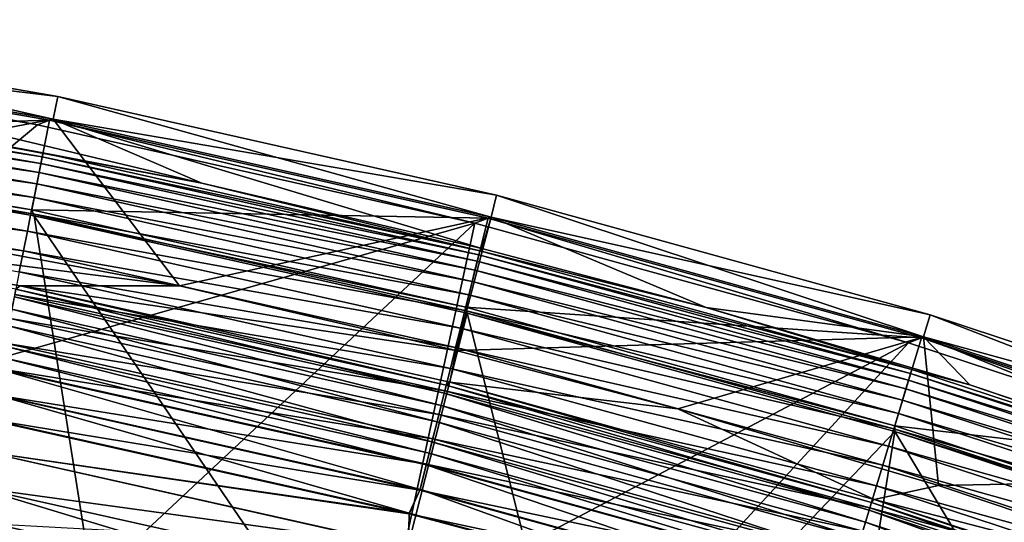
# Model space of a CAD drawing. Header units: metres. Extents: x -901 to 901, y -486 to 401.
# Tile 355 of 375: x 739 to 760, y 387 to 398. Entities that reach past the tile are written whole.
import ezdxf

# ---------------------------------------------------------------- set-up
doc = ezdxf.new("R2010")
doc.units = ezdxf.units.M

msp = doc.modelspace()

# ---------------------------------------------------------------- linework, layer by layer
at = {"layer": 'top'}
for points in [[(729.888245, 397.832825, -98), (729.595642, 395.85437, -98), (739.531128, 396.163666, -98)], [(739.265869, 396.061646, -107.314049), (729.673889, 397.728027, -107.314049), (729.888245, 397.832825, -98)], [(729.673889, 397.728027, -107.314049), (739.265869, 396.061646, -107.314049), (730.437378, 388.696564, -613.146606)], [(739.531128, 396.163666, -98), (739.265869, 396.061646, -107.314049), (729.888245, 397.832825, -98)], [(729.595642, 395.85437, -98), (739.141724, 394.201904, -98), (739.531128, 396.163666, -98)], [(730.437378, 388.696564, -613.146606), (739.265869, 396.061646, -107.314049), (748.802429, 393.916992, -107.314049)], [(739.531128, 396.163666, -98), (739.141724, 394.201904, -98), (749.089783, 394.02063, -98)], [(748.802429, 393.916992, -107.314049), (739.265869, 396.061646, -107.314049), (739.531128, 396.163666, -98)], [(749.089783, 394.02063, -98), (748.802429, 393.916992, -107.314049), (739.531128, 396.163666, -98)], [(739.141724, 394.201904, -98), (729.595642, 395.85437, -98), (729.660156, 395.724854, -107.279144)], [(739.192932, 394.070709, -107.279144), (739.141724, 394.201904, -98), (729.660156, 395.724854, -107.279144)], [(739.192932, 394.070709, -107.279144), (729.660156, 395.724854, -107.279144), (740.669189, 384.74588, -613.111694)], [(729.660156, 395.724854, -107.279144), (730.124146, 386.721558, -613.111694), (740.669189, 384.74588, -613.111694)], [(748.604431, 392.080383, -98), (739.141724, 394.201904, -98), (739.192932, 394.070709, -107.279144)], [(739.141724, 394.201904, -98), (748.604431, 392.080383, -98), (749.089783, 394.02063, -98)], [(748.633118, 391.950897, -107.279144), (748.604431, 392.080383, -98), (739.192932, 394.070709, -107.279144)], [(748.633118, 391.950897, -107.279144), (739.192932, 394.070709, -107.279144), (746.458984, 383.393372, -613.111694)], [(739.192932, 394.070709, -107.279144), (740.669189, 384.74588, -613.111694), (746.458984, 383.393372, -613.111694)], [(748.802429, 393.916992, -107.314049), (741.093811, 386.699982, -613.146606), (730.437378, 388.696564, -613.146606)], [(746.944763, 385.33316, -613.146606), (741.093811, 386.699982, -613.146606), (748.802429, 393.916992, -107.314049)], [(758.252991, 391.303223, -107.314049), (746.944763, 385.33316, -613.146606), (748.802429, 393.916992, -107.314049)], [(749.089783, 394.02063, -98), (748.604431, 392.080383, -98), (758.53595, 391.409088, -98)], [(758.252991, 391.303223, -107.314049), (748.802429, 393.916992, -107.314049), (749.089783, 394.02063, -98)], [(758.53595, 391.409088, -98), (758.252991, 391.303223, -107.314049), (749.089783, 394.02063, -98)], [(748.633118, 391.950897, -107.279144), (746.458984, 383.393372, -613.111694), (751.094604, 382.170044, -613.111694)], [(757.95575, 389.495026, -98), (748.604431, 392.080383, -98), (748.633118, 391.950897, -107.279144)], [(748.604431, 392.080383, -98), (757.95575, 389.495026, -98), (758.53595, 391.409088, -98)], [(757.957825, 389.370331, -107.279144), (757.95575, 389.495026, -98), (748.633118, 391.950897, -107.279144)], [(757.957825, 389.370331, -107.279144), (748.633118, 391.950897, -107.279144), (751.094604, 382.170044, -613.111694)], [(751.629333, 384.096924, -613.146606), (746.944763, 385.33316, -613.146606), (758.252991, 391.303223, -107.314049)], [(767.586121, 388.229767, -107.314049), (751.629333, 384.096924, -613.146606), (758.252991, 391.303223, -107.314049)], [(758.53595, 391.409088, -98), (757.95575, 389.495026, -98), (767.842224, 388.336151, -98)], [(767.586121, 388.229767, -107.314049), (758.252991, 391.303223, -107.314049), (758.53595, 391.409088, -98)], [(767.842224, 388.336151, -98), (767.586121, 388.229767, -107.314049), (758.53595, 391.409088, -98)], [(757.957825, 389.370331, -107.279144), (751.094604, 382.170044, -613.111694), (756.547058, 380.567688, -613.111694)], [(764.954834, 377.739532, -613.111694), (757.957825, 389.370331, -107.279144), (756.547058, 380.567688, -613.111694)], [(767.168579, 386.452942, -98), (757.95575, 389.495026, -98), (757.957825, 389.370331, -107.279144)], [(757.95575, 389.495026, -98), (767.168579, 386.452942, -98), (767.842224, 388.336151, -98)], [(767.144775, 386.335449, -107.279144), (767.168579, 386.452942, -98), (757.957825, 389.370331, -107.279144)], [(767.144775, 386.335449, -107.279144), (757.957825, 389.370331, -107.279144), (764.954834, 377.739532, -613.111694)], [(730.437378, 388.696564, -613.146606), (741.093811, 386.699982, -613.146606), (737.775085, 387.317444, -613.819397)], [(757.139404, 382.477631, -613.146606), (751.629333, 384.096924, -613.146606), (767.586121, 388.229767, -107.314049)], [(765.636047, 379.619629, -613.146606), (757.139404, 382.477631, -613.146606), (767.586121, 388.229767, -107.314049)]]:
    msp.add_3dface(points, dxfattribs=at)
at = {"layer": 'top0'}
for points in [[(729.974854, 397.85791, -87), (739.612, 396.185699, -87), (731.373291, 394.608612, -87)], [(731.732422, 396.873077, -5.947641), (742.850098, 394.789886, -5.947641), (729.974854, 397.85791, -87)], [(729.974854, 397.85791, -87), (742.850098, 394.789886, -5.947641), (739.612, 396.185699, -87)], [(729.780151, 397.114563, -5.365363), (729.766907, 397.024902, -4.786941), (739.387329, 395.447327, -5.365363)], [(739.387329, 395.447327, -5.365363), (731.732422, 396.873077, -5.947641), (729.780151, 397.114563, -5.365363)], [(739.341248, 395.214935, -4.218875), (729.745544, 396.880188, -4.218875), (729.716125, 396.681519, -3.667668)], [(729.766907, 397.024902, -4.786941), (729.745544, 396.880188, -4.218875), (739.36969, 395.358429, -4.786941)], [(729.745544, 396.880188, -4.218875), (739.341248, 395.214935, -4.218875), (739.36969, 395.358429, -4.786941)], [(729.766907, 397.024902, -4.786941), (739.36969, 395.358429, -4.786941), (739.387329, 395.447327, -5.365363)], [(742.850098, 394.789886, -5.947641), (731.732422, 396.873077, -5.947641), (739.387329, 395.447327, -5.365363)], [(729.678955, 396.430359, -3.139467), (739.302124, 395.017944, -3.667668), (729.716125, 396.681519, -3.667668)], [(729.716125, 396.681519, -3.667668), (739.302124, 395.017944, -3.667668), (739.341248, 395.214935, -4.218875)], [(729.678955, 396.430359, -3.139467), (729.63446, 396.129547, -2.639013), (739.252686, 394.768921, -3.139467)], [(739.302124, 395.017944, -3.667668), (729.678955, 396.430359, -3.139467), (739.252686, 394.768921, -3.139467)], [(729.63446, 396.129547, -2.639013), (729.58313, 395.782257, -2.170691), (739.193481, 394.470673, -2.639013)], [(729.63446, 396.129547, -2.639013), (739.193481, 394.470673, -2.639013), (739.252686, 394.768921, -3.139467)], [(731.373291, 394.608612, -87), (739.612, 396.185699, -87), (742.363281, 392.549377, -87)], [(739.612, 396.185699, -87), (749.155518, 394.042633, -87), (742.363281, 392.549377, -87)], [(742.850098, 394.789886, -5.947641), (748.954285, 393.363861, -5.947641), (739.612, 396.185699, -87)], [(739.612, 396.185699, -87), (748.954285, 393.363861, -5.947641), (749.155518, 394.042633, -87)], [(739.125122, 394.126312, -2.170691), (729.58313, 395.782257, -2.170691), (729.52533, 395.391663, -1.738888)], [(729.58313, 395.782257, -2.170691), (739.125122, 394.126312, -2.170691), (739.193481, 394.470673, -2.639013)], [(739.048218, 393.739044, -1.738888), (729.52533, 395.391663, -1.738888), (729.46167, 394.961182, -1.34779)], [(739.125122, 394.126312, -2.170691), (729.52533, 395.391663, -1.738888), (739.048218, 393.739044, -1.738888)], [(739.36969, 395.358429, -4.786941), (739.341248, 395.214935, -4.218875), (748.889526, 393.225891, -4.786941)], [(739.387329, 395.447327, -5.365363), (739.36969, 395.358429, -4.786941), (748.911499, 393.313782, -5.365363)], [(739.36969, 395.358429, -4.786941), (748.889526, 393.225891, -4.786941), (748.911499, 393.313782, -5.365363)], [(748.911499, 393.313782, -5.365363), (742.850098, 394.789886, -5.947641), (739.387329, 395.447327, -5.365363)], [(739.302124, 395.017944, -3.667668), (748.854004, 393.083954, -4.218875), (739.341248, 395.214935, -4.218875)], [(739.341248, 395.214935, -4.218875), (748.854004, 393.083954, -4.218875), (748.889526, 393.225891, -4.786941)], [(738.963501, 393.312195, -1.34779), (729.46167, 394.961182, -1.34779), (729.3927, 394.494934, -1.000777)], [(739.048218, 393.739044, -1.738888), (729.46167, 394.961182, -1.34779), (738.963501, 393.312195, -1.34779)], [(748.805298, 392.88916, -3.667668), (739.302124, 395.017944, -3.667668), (739.252686, 394.768921, -3.139467)], [(748.854004, 393.083954, -4.218875), (739.302124, 395.017944, -3.667668), (748.805298, 392.88916, -3.667668)], [(739.252686, 394.768921, -3.139467), (739.193481, 394.470673, -2.639013), (748.743652, 392.642853, -3.139467)], [(739.252686, 394.768921, -3.139467), (748.743652, 392.642853, -3.139467), (748.805298, 392.88916, -3.667668)], [(748.911499, 393.313782, -5.365363), (748.954285, 393.363861, -5.947641), (742.850098, 394.789886, -5.947641)], [(729.430847, 394.190674, -5.959025), (731.373291, 394.608612, -87), (742.363281, 392.549377, -87)], [(729.3927, 394.494934, -1.000777), (738.871765, 392.849915, -1.000777), (738.963501, 393.312195, -1.34779)], [(739.193481, 394.470673, -2.639013), (739.125122, 394.126312, -2.170691), (748.669861, 392.347839, -2.639013)], [(739.193481, 394.470673, -2.639013), (748.669861, 392.347839, -2.639013), (748.743652, 392.642853, -3.139467)], [(729.430847, 394.190674, -5.959025), (738.888733, 392.549591, -5.959025), (738.797791, 392.47757, -5.381563)], [(738.888733, 392.549591, -5.959025), (729.430847, 394.190674, -5.959025), (742.363281, 392.549377, -87)], [(748.584656, 392.007263, -2.170691), (739.125122, 394.126312, -2.170691), (739.048218, 393.739044, -1.738888)], [(748.669861, 392.347839, -2.639013), (739.125122, 394.126312, -2.170691), (748.584656, 392.007263, -2.170691)], [(742.363281, 392.549377, -87), (749.155518, 394.042633, -87), (748.397339, 391.13974, -87)], [(749.155518, 394.042633, -87), (758.582397, 391.433868, -87), (748.397339, 391.13974, -87)], [(748.954285, 393.363861, -5.947641), (753.841614, 392.074097, -5.947641), (749.155518, 394.042633, -87)], [(749.155518, 394.042633, -87), (753.841614, 392.074097, -5.947641), (758.582397, 391.433868, -87)], [(748.488831, 391.624237, -1.738888), (739.048218, 393.739044, -1.738888), (738.963501, 393.312195, -1.34779)], [(748.584656, 392.007263, -2.170691), (739.048218, 393.739044, -1.738888), (748.488831, 391.624237, -1.738888)], [(738.871765, 392.849915, -1.000777), (748.38324, 391.202087, -1.34779), (738.963501, 393.312195, -1.34779)], [(738.963501, 393.312195, -1.34779), (748.38324, 391.202087, -1.34779), (748.488831, 391.624237, -1.738888)], [(748.889526, 393.225891, -4.786941), (748.854004, 393.083954, -4.218875), (758.29895, 390.631775, -4.786941)], [(748.911499, 393.313782, -5.365363), (748.889526, 393.225891, -4.786941), (758.325256, 390.718506, -5.365363)], [(748.889526, 393.225891, -4.786941), (758.29895, 390.631775, -4.786941), (758.325256, 390.718506, -5.365363)], [(753.841614, 392.074097, -5.947641), (748.954285, 393.363861, -5.947641), (748.911499, 393.313782, -5.365363)], [(758.325256, 390.718506, -5.365363), (753.841614, 392.074097, -5.947641), (748.911499, 393.313782, -5.365363)], [(758.256531, 390.491791, -4.218875), (748.854004, 393.083954, -4.218875), (748.805298, 392.88916, -3.667668)], [(748.854004, 393.083954, -4.218875), (758.256531, 390.491791, -4.218875), (758.29895, 390.631775, -4.786941)], [(748.26886, 390.744873, -1.000777), (738.871765, 392.849915, -1.000777), (738.773804, 392.356537, -0.70103)], [(748.38324, 391.202087, -1.34779), (738.871765, 392.849915, -1.000777), (748.26886, 390.744873, -1.000777)], [(748.743652, 392.642853, -3.139467), (758.198242, 390.299591, -3.667668), (748.805298, 392.88916, -3.667668)], [(748.805298, 392.88916, -3.667668), (758.198242, 390.299591, -3.667668), (758.256531, 390.491791, -4.218875)], [(748.743652, 392.642853, -3.139467), (748.669861, 392.347839, -2.639013), (758.124634, 390.05661, -3.139467)], [(758.198242, 390.299591, -3.667668), (748.743652, 392.642853, -3.139467), (758.124634, 390.05661, -3.139467)], [(748.14679, 390.256866, -0.70103), (738.773804, 392.356537, -0.70103), (738.670532, 391.836365, -0.451727)], [(738.764221, 392.308197, -4.82471), (738.797791, 392.47757, -5.381563), (748.134827, 390.209076, -4.82471)], [(748.26886, 390.744873, -1.000777), (738.773804, 392.356537, -0.70103), (748.14679, 390.256866, -0.70103)], [(738.797791, 392.47757, -5.381563), (738.888733, 392.549591, -5.959025), (748.176697, 390.376587, -5.381563)], [(738.797791, 392.47757, -5.381563), (748.176697, 390.376587, -5.381563), (748.134827, 390.209076, -4.82471)], [(738.888733, 392.549591, -5.959025), (748.2547, 390.446381, -5.959025), (748.176697, 390.376587, -5.381563)], [(748.2547, 390.446381, -5.959025), (738.888733, 392.549591, -5.959025), (748.397339, 391.13974, -87)], [(738.888733, 392.549591, -5.959025), (742.363281, 392.549377, -87), (748.397339, 391.13974, -87)], [(738.710144, 392.035889, -4.312942), (738.764221, 392.308197, -4.82471), (748.067444, 389.939758, -4.312942)], [(738.764221, 392.308197, -4.82471), (748.134827, 390.209076, -4.82471), (748.067444, 389.939758, -4.312942)], [(758.036377, 389.765594, -2.639013), (748.669861, 392.347839, -2.639013), (748.584656, 392.007263, -2.170691)], [(758.124634, 390.05661, -3.139467), (748.669861, 392.347839, -2.639013), (758.036377, 389.765594, -2.639013)], [(738.637878, 391.671906, -3.865118), (738.710144, 392.035889, -4.312942), (747.977356, 389.579773, -3.865118)], [(738.710144, 392.035889, -4.312942), (748.067444, 389.939758, -4.312942), (747.977356, 389.579773, -3.865118)], [(757.934509, 389.429596, -2.170691), (748.584656, 392.007263, -2.170691), (748.488831, 391.624237, -1.738888)], [(758.036377, 389.765594, -2.639013), (748.584656, 392.007263, -2.170691), (757.934509, 389.429596, -2.170691)], [(753.841614, 392.074097, -5.947641), (759.590271, 390.384735, -5.947641), (758.582397, 391.433868, -87)], [(759.590271, 390.384735, -5.947641), (753.841614, 392.074097, -5.947641), (758.325256, 390.718506, -5.365363)], [(738.562866, 391.294067, -0.255695), (748.018066, 389.742401, -0.451727), (738.670532, 391.836365, -0.451727)], [(738.670532, 391.836365, -0.451727), (748.018066, 389.742401, -0.451727), (748.14679, 390.256866, -0.70103)], [(738.550049, 391.229553, -3.497899), (738.637878, 391.671906, -3.865118), (747.86792, 389.142273, -3.497899)], [(738.637878, 391.671906, -3.865118), (747.977356, 389.579773, -3.865118), (747.86792, 389.142273, -3.497899)], [(748.38324, 391.202087, -1.34779), (757.820007, 389.051727, -1.738888), (748.488831, 391.624237, -1.738888)], [(748.488831, 391.624237, -1.738888), (757.820007, 389.051727, -1.738888), (757.934509, 389.429596, -2.170691)], [(747.88385, 389.206055, -0.255695), (738.562866, 391.294067, -0.255695), (738.452026, 390.735718, -0.114353)], [(748.018066, 389.742401, -0.451727), (738.562866, 391.294067, -0.255695), (747.88385, 389.206055, -0.255695)], [(748.397339, 391.13974, -87), (758.582397, 391.433868, -87), (753.228516, 389.864807, -87)], [(758.582397, 391.433868, -87), (758.911072, 388.194855, -87), (753.228516, 389.864807, -87)], [(758.582397, 391.433868, -87), (767.869873, 388.365692, -87), (758.911072, 388.194855, -87)], [(758.582397, 391.433868, -87), (759.590271, 390.384735, -5.947641), (768.454834, 387.403107, -5.947641)], [(758.582397, 391.433868, -87), (768.454834, 387.403107, -5.947641), (767.869873, 388.365692, -87)], [(738.501343, 390.9841, -3.348771), (738.550049, 391.229553, -3.497899), (747.80719, 388.899475, -3.348771)], [(738.550049, 391.229553, -3.497899), (747.86792, 389.142273, -3.497899), (747.80719, 388.899475, -3.348771)], [(748.2547, 390.446381, -5.959025), (748.397339, 391.13974, -87), (753.228516, 389.864807, -87)], [(757.693726, 388.635254, -1.34779), (748.38324, 391.202087, -1.34779), (748.26886, 390.744873, -1.000777)], [(757.820007, 389.051727, -1.738888), (748.38324, 391.202087, -1.34779), (757.693726, 388.635254, -1.34779)], [(738.449951, 390.725311, -3.22474), (738.501343, 390.9841, -3.348771), (747.743164, 388.643524, -3.22474)], [(738.501343, 390.9841, -3.348771), (747.80719, 388.899475, -3.348771), (747.743164, 388.643524, -3.22474)], [(738.339294, 390.167694, -0.028766), (747.745728, 388.653839, -0.114353), (738.452026, 390.735718, -0.114353)], [(738.341248, 390.177734, -3.056892), (738.449951, 390.725311, -3.22474), (747.607666, 388.101929, -3.056892)], [(738.449951, 390.725311, -3.22474), (747.743164, 388.643524, -3.22474), (747.607666, 388.101929, -3.056892)], [(738.452026, 390.735718, -0.114353), (747.745728, 388.653839, -0.114353), (747.88385, 389.206055, -0.255695)], [(757.557007, 388.184204, -1.000777), (748.26886, 390.744873, -1.000777), (748.14679, 390.256866, -0.70103)], [(757.693726, 388.635254, -1.34779), (748.26886, 390.744873, -1.000777), (757.557007, 388.184204, -1.000777)], [(758.325256, 390.718506, -5.365363), (758.29895, 390.631775, -4.786941), (767.601196, 387.665985, -5.365363)], [(767.601196, 387.665985, -5.365363), (759.590271, 390.384735, -5.947641), (758.325256, 390.718506, -5.365363)], [(748.176697, 390.376587, -5.381563), (748.2547, 390.446381, -5.959025), (757.446899, 387.820892, -5.381563)], [(748.2547, 390.446381, -5.959025), (757.506226, 387.886139, -5.959025), (757.446899, 387.820892, -5.381563)], [(757.506226, 387.886139, -5.959025), (748.2547, 390.446381, -5.959025), (753.228516, 389.864807, -87)], [(758.198242, 390.299591, -3.667668), (767.521423, 387.442902, -4.218875), (758.256531, 390.491791, -4.218875)], [(758.29895, 390.631775, -4.786941), (758.256531, 390.491791, -4.218875), (767.570679, 387.580658, -4.786941)], [(758.256531, 390.491791, -4.218875), (767.521423, 387.442902, -4.218875), (767.570679, 387.580658, -4.786941)], [(758.29895, 390.631775, -4.786941), (767.570679, 387.580658, -4.786941), (767.601196, 387.665985, -5.365363)], [(748.018066, 389.742401, -0.451727), (757.411072, 387.702789, -0.70103), (748.14679, 390.256866, -0.70103)], [(748.067444, 389.939758, -4.312942), (748.134827, 390.209076, -4.82471), (757.316223, 387.389954, -4.312942)], [(748.134827, 390.209076, -4.82471), (748.176697, 390.376587, -5.381563), (757.39679, 387.65564, -4.82471)], [(748.134827, 390.209076, -4.82471), (757.39679, 387.65564, -4.82471), (757.316223, 387.389954, -4.312942)], [(748.14679, 390.256866, -0.70103), (757.411072, 387.702789, -0.70103), (757.557007, 388.184204, -1.000777)], [(748.176697, 390.376587, -5.381563), (757.446899, 387.820892, -5.381563), (757.39679, 387.65564, -4.82471)], [(767.453796, 387.253784, -3.667668), (758.198242, 390.299591, -3.667668), (758.124634, 390.05661, -3.139467)], [(767.521423, 387.442902, -4.218875), (758.198242, 390.299591, -3.667668), (767.453796, 387.253784, -3.667668)], [(768.454834, 387.403107, -5.947641), (759.590271, 390.384735, -5.947641), (767.601196, 387.665985, -5.365363)], [(738.004761, 389.666626), (747.605164, 388.09201, -0.028766), (738.339294, 390.167694, -0.028766)], [(747.370361, 387.590637, -3), (738.00769, 389.681152, -3), (738.341248, 390.177734, -3.056892)], [(738.339294, 390.167694, -0.028766), (747.605164, 388.09201, -0.028766), (747.745728, 388.653839, -0.114353)], [(747.607666, 388.101929, -3.056892), (747.370361, 387.590637, -3), (738.341248, 390.177734, -3.056892)], [(767.368286, 387.014709, -3.139467), (758.124634, 390.05661, -3.139467), (758.036377, 389.765594, -2.639013)], [(767.453796, 387.253784, -3.667668), (758.124634, 390.05661, -3.139467), (767.368286, 387.014709, -3.139467)], [(747.977356, 389.579773, -3.865118), (748.067444, 389.939758, -4.312942), (757.208618, 387.034821, -3.865118)], [(748.067444, 389.939758, -4.312942), (757.316223, 387.389954, -4.312942), (757.208618, 387.034821, -3.865118)], [(757.506226, 387.886139, -5.959025), (753.228516, 389.864807, -87), (758.911072, 388.194855, -87)], [(738.004761, 389.666626), (747.36676, 387.576294), (747.605164, 388.09201, -0.028766)], [(747.36676, 387.576294), (738.004761, 389.666626), (738.166992, 388.921082)], [(738.00769, 389.681152, -3), (747.370361, 387.590637, -3), (738.166199, 388.917145, -3)], [(747.86792, 389.142273, -3.497899), (747.977356, 389.579773, -3.865118), (757.077759, 386.60321, -3.497899)], [(757.257202, 387.195251, -0.451727), (748.018066, 389.742401, -0.451727), (747.88385, 389.206055, -0.255695)], [(747.977356, 389.579773, -3.865118), (757.208618, 387.034821, -3.865118), (757.077759, 386.60321, -3.497899)], [(757.411072, 387.702789, -0.70103), (748.018066, 389.742401, -0.451727), (757.257202, 387.195251, -0.451727)], [(767.265808, 386.728363, -2.639013), (758.036377, 389.765594, -2.639013), (757.934509, 389.429596, -2.170691)], [(767.368286, 387.014709, -3.139467), (758.036377, 389.765594, -2.639013), (767.265808, 386.728363, -2.639013)], [(757.820007, 389.051727, -1.738888), (767.147583, 386.397797, -2.170691), (757.934509, 389.429596, -2.170691)], [(757.934509, 389.429596, -2.170691), (767.147583, 386.397797, -2.170691), (767.265808, 386.728363, -2.639013)], [(747.745728, 388.653839, -0.114353), (757.096863, 386.666138, -0.255695), (747.88385, 389.206055, -0.255695)], [(747.80719, 388.899475, -3.348771), (747.86792, 389.142273, -3.497899), (757.005127, 386.363678, -3.348771)], [(747.86792, 389.142273, -3.497899), (757.077759, 386.60321, -3.497899), (757.005127, 386.363678, -3.348771)], [(747.88385, 389.206055, -0.255695), (757.096863, 386.666138, -0.255695), (757.257202, 387.195251, -0.451727)], [(747.355774, 386.857666), (738.166992, 388.921082), (737.787292, 387.387024, -0.204445)], [(737.938416, 388.148407, -3.101714), (738.166199, 388.917145, -3), (747.354797, 386.85379, -3)], [(738.166199, 388.917145, -3), (747.370361, 387.590637, -3), (747.354797, 386.85379, -3)], [(747.355774, 386.857666), (747.36676, 387.576294), (738.166992, 388.921082)], [(767.014587, 386.026001, -1.738888), (757.820007, 389.051727, -1.738888), (757.693726, 388.635254, -1.34779)], [(767.147583, 386.397797, -2.170691), (757.820007, 389.051727, -1.738888), (767.014587, 386.026001, -1.738888)], [(747.743164, 388.643524, -3.22474), (747.80719, 388.899475, -3.348771), (756.928589, 386.111176, -3.22474)], [(747.80719, 388.899475, -3.348771), (757.005127, 386.363678, -3.348771), (756.928589, 386.111176, -3.22474)], [(747.605164, 388.09201, -0.028766), (756.931702, 386.121338, -0.114353), (747.745728, 388.653839, -0.114353)], [(747.607666, 388.101929, -3.056892), (747.743164, 388.643524, -3.22474), (756.766663, 385.576904, -3.056892)], [(747.743164, 388.643524, -3.22474), (756.928589, 386.111176, -3.22474), (756.766663, 385.576904, -3.056892)], [(747.745728, 388.653839, -0.114353), (756.931702, 386.121338, -0.114353), (757.096863, 386.666138, -0.255695)], [(766.867981, 385.616211, -1.34779), (757.693726, 388.635254, -1.34779), (757.557007, 388.184204, -1.000777)], [(767.014587, 386.026001, -1.738888), (757.693726, 388.635254, -1.34779), (766.867981, 385.616211, -1.34779)], [(767.869873, 388.365692, -87), (767.673828, 385.247437, -87), (758.911072, 388.194855, -87)], [(746.937378, 385.419708, -3.399924), (737.797119, 387.468781, -3.399924), (737.938416, 388.148407, -3.101714)], [(747.10553, 386.094849, -3.101714), (746.937378, 385.419708, -3.399924), (737.938416, 388.148407, -3.101714)], [(747.354797, 386.85379, -3), (747.10553, 386.094849, -3.101714), (737.938416, 388.148407, -3.101714)], [(747.36676, 387.576294), (756.763672, 385.567108, -0.028766), (747.605164, 388.09201, -0.028766)], [(753.829773, 385.858826, -3), (747.370361, 387.590637, -3), (747.607666, 388.101929, -3.056892)], [(747.605164, 388.09201, -0.028766), (756.763672, 385.567108, -0.028766), (756.931702, 386.121338, -0.114353)], [(756.766663, 385.576904, -3.056892), (753.829773, 385.858826, -3), (747.607666, 388.101929, -3.056892)], [(757.411072, 387.702789, -0.70103), (766.709229, 385.172394, -1.000777), (757.557007, 388.184204, -1.000777)], [(767.673828, 385.247437, -87), (757.506226, 387.886139, -5.959025), (758.911072, 388.194855, -87)], [(757.557007, 388.184204, -1.000777), (766.709229, 385.172394, -1.000777), (766.867981, 385.616211, -1.34779)], [(757.446899, 387.820892, -5.381563), (757.506226, 387.886139, -5.959025), (766.58136, 384.814941, -5.381563)], [(757.506226, 387.886139, -5.959025), (766.620911, 384.875061, -5.959025), (766.58136, 384.814941, -5.381563)], [(766.620911, 384.875061, -5.959025), (757.506226, 387.886139, -5.959025), (767.673828, 385.247437, -87)], [(766.539795, 384.69873, -0.70103), (757.411072, 387.702789, -0.70103), (757.257202, 387.195251, -0.451727)], [(757.316223, 387.389954, -4.312942), (757.39679, 387.65564, -4.82471), (766.429688, 384.3909, -4.312942)], [(757.39679, 387.65564, -4.82471), (757.446899, 387.820892, -5.381563), (766.523193, 384.652313, -4.82471)], [(757.39679, 387.65564, -4.82471), (766.523193, 384.652313, -4.82471), (766.429688, 384.3909, -4.312942)], [(766.709229, 385.172394, -1.000777), (757.411072, 387.702789, -0.70103), (766.539795, 384.69873, -0.70103)], [(757.446899, 387.820892, -5.381563), (766.58136, 384.814941, -5.381563), (766.523193, 384.652313, -4.82471)], [(746.937378, 385.419708, -3.399924), (728.064331, 338.461823, -32.246628), (737.797119, 387.468781, -3.399924)], [(747.370361, 387.590637, -3), (753.829773, 385.858826, -3), (747.354797, 386.85379, -3)], [(753.825745, 385.844604), (747.36676, 387.576294), (747.355774, 386.857666)], [(747.36676, 387.576294), (753.825745, 385.844604), (756.763672, 385.567108, -0.028766)], [(757.208618, 387.034821, -3.865118), (757.316223, 387.389954, -4.312942), (766.304688, 384.041473, -3.865118)], [(757.316223, 387.389954, -4.312942), (766.429688, 384.3909, -4.312942), (766.304688, 384.041473, -3.865118)]]:
    msp.add_3dface(points, dxfattribs=at)
at = {"layer": 'top01'}
for points in [[(730.048218, 398.352478, -105), (739.709534, 396.676056, -105), (729.974854, 397.85788, -105)], [(729.974854, 397.85788, -80), (739.612, 396.185669, -80), (730.048218, 398.352478, -80)], [(730.048218, 398.352478, -80), (739.709534, 396.676056, -80), (730.048218, 398.352478, -105)], [(739.709534, 396.676056, -80), (739.709534, 396.676056, -105), (730.048218, 398.352478, -105)], [(739.612, 396.185669, -80), (739.709534, 396.676056, -80), (730.048218, 398.352478, -80)], [(739.612, 396.185669, -80), (729.974854, 397.85788, -80), (739.612, 396.185669, -105)], [(729.974854, 397.85788, -80), (729.974854, 397.85788, -105), (739.612, 396.185669, -105)], [(739.709534, 396.676056, -105), (739.612, 396.185669, -105), (729.974854, 397.85788, -105)], [(739.709534, 396.676056, -105), (749.277039, 394.527618, -105), (739.612, 396.185669, -105)], [(739.612, 396.185669, -80), (749.155518, 394.042603, -80), (739.709534, 396.676056, -80)], [(739.709534, 396.676056, -80), (749.277039, 394.527618, -80), (739.709534, 396.676056, -105)], [(749.277039, 394.527618, -80), (749.277039, 394.527618, -105), (739.709534, 396.676056, -105)], [(749.155518, 394.042603, -80), (749.277039, 394.527618, -80), (739.709534, 396.676056, -80)], [(749.155518, 394.042603, -80), (739.612, 396.185669, -80), (749.155518, 394.042603, -105)], [(739.612, 396.185669, -80), (739.612, 396.185669, -105), (749.155518, 394.042603, -105)], [(749.277039, 394.527618, -105), (749.155518, 394.042603, -105), (739.612, 396.185669, -105)], [(749.277039, 394.527618, -105), (758.727539, 391.912323, -105), (749.155518, 394.042603, -105)], [(749.155518, 394.042603, -80), (758.582397, 391.433838, -80), (749.277039, 394.527618, -80)], [(749.277039, 394.527618, -80), (758.727539, 391.912323, -80), (749.277039, 394.527618, -105)], [(758.727539, 391.912323, -80), (758.727539, 391.912323, -105), (749.277039, 394.527618, -105)], [(758.582397, 391.433838, -80), (758.727539, 391.912323, -80), (749.277039, 394.527618, -80)], [(758.582397, 391.433838, -80), (749.155518, 394.042603, -80), (758.582397, 391.433838, -105)], [(749.155518, 394.042603, -80), (749.155518, 394.042603, -105), (758.582397, 391.433838, -105)], [(758.727539, 391.912323, -105), (758.582397, 391.433838, -105), (749.155518, 394.042603, -105)], [(758.727539, 391.912323, -105), (768.03833, 388.836456, -105), (758.582397, 391.433838, -105)], [(758.582397, 391.433838, -80), (767.869873, 388.365692, -80), (758.727539, 391.912323, -80)], [(758.727539, 391.912323, -80), (768.03833, 388.836456, -80), (758.727539, 391.912323, -105)], [(768.03833, 388.836456, -80), (768.03833, 388.836456, -105), (758.727539, 391.912323, -105)], [(767.869873, 388.365692, -80), (768.03833, 388.836456, -80), (758.727539, 391.912323, -80)], [(767.869873, 388.365692, -80), (758.582397, 391.433838, -80), (767.869873, 388.365692, -105)], [(758.582397, 391.433838, -80), (758.582397, 391.433838, -105), (767.869873, 388.365692, -105)], [(768.03833, 388.836456, -105), (767.869873, 388.365692, -105), (758.582397, 391.433838, -105)]]:
    msp.add_3dface(points, dxfattribs=at)

doc.saveas('drawing.dxf')
